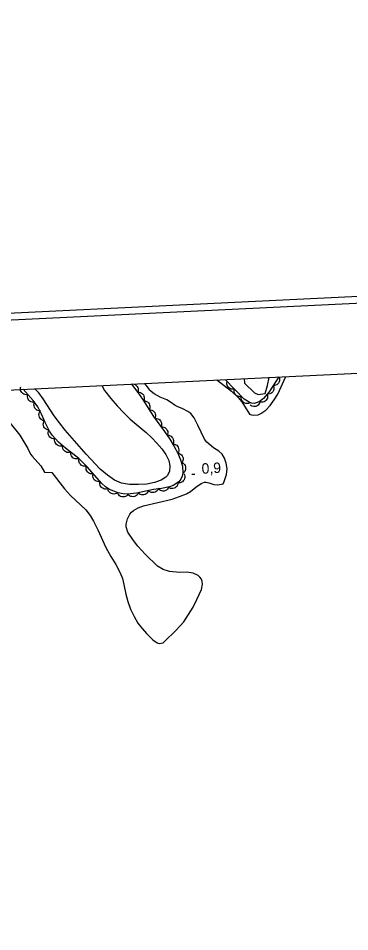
# Model space of a CAD drawing. Extents: x 336540 to 340074, y 5572036 to 5573747.
# Drawn here: x 338248.7 to 338344, y 5573484.2 to 5573746.9 of the extents above; entities that cross this region are included whole.
import ezdxf

# ---------------------------------------------------------------- set-up
doc = ezdxf.new("R2010")
doc.units = 0
for name, color, linetype in [('Niveau 2', 7, 'Continuous'), ('Niveau 3', 7, 'Continuous'), ('Niveau 4', 7, 'Continuous'), ('Niveau 44', 7, 'Continuous'), ('Niveau 60', 7, 'Continuous')]:
    doc.layers.add(name, color=color, linetype=linetype)

msp = doc.modelspace()

# ---------------------------------------------------------------- linework, layer by layer
at = {"layer": 'Niveau 2'}
for points in [[(338313.71, 5573643.29), (338313.76, 5573641.96), (338316.62, 5573639.22), (338317.66, 5573638.76), (338319.67, 5573639.05), (338320.35, 5573641.28), (338320.83, 5573643.63)], [(338272.72, 5573641.3), (338273.56, 5573639.88), (338275.29, 5573637.58), (338277.15, 5573635.44), (338279.05, 5573633.44), (338280.93, 5573631.6), (338285.52, 5573627.78), (338287.11, 5573626.3), (338288.6, 5573624.74), (338289.98, 5573623.11), (338291.15, 5573621.42), (338291.98, 5573619.77), (338292.32, 5573618.17), (338292.2, 5573616.7), (338291.63, 5573615.45), (338291.15, 5573614.93), (338289.77, 5573614.07), (338287.93, 5573613.39), (338285.72, 5573612.96), (338283.25, 5573612.82), (338280.7, 5573612.85), (338278.4, 5573613.19), (338276.37, 5573614.09), (338274.33, 5573615.49), (338272.28, 5573617.25), (338268.23, 5573621.52), (338262.25, 5573628.49), (338260.59, 5573630.53), (338259.06, 5573632.55), (338255.9, 5573637.47), (338254.59, 5573639.21), (338253.47, 5573640.37)]]:
    msp.add_lwpolyline(points, dxfattribs=at)
at = {"layer": 'Niveau 3'}
msp.add_line((338298.64, 5573615.79), (338299.45, 5573615.84), dxfattribs=at)
at = {"layer": 'Niveau 4'}
for points in [[(338286.38, 5573640.27), (338286.13, 5573640.5), (338285.12, 5573641.91)], [(338305.86, 5573642.92), (338310.01, 5573639.66), (338311.99, 5573637.82), (338313.02, 5573636.57), (338315.25, 5573633.04), (338315.75, 5573632.83), (338316.34, 5573632.74), (338317.73, 5573632.9), (338318.45, 5573633.23), (338319.86, 5573634.2), (338321.17, 5573635.59), (338322.34, 5573637.16), (338323.32, 5573638.84), (338325.62, 5573643.87)], [(338246.02, 5573630.91), (338249.19, 5573626.99), (338251.48, 5573623.23), (338252.27, 5573621.58), (338252.73, 5573620.97), (338255.25, 5573618.25), (338256.22, 5573616.43), (338258.36, 5573616.29), (338261.99, 5573611.57), (338263.71, 5573609.72), (338268.16, 5573605.53), (338269.35, 5573603.97), (338270.33, 5573602.34), (338271.61, 5573599.78), (338273.93, 5573594.68), (338275.31, 5573592.15), (338276.79, 5573589.8), (338278.06, 5573587.48), (338278.67, 5573585.86), (338279.12, 5573584.12), (338279.69, 5573581.26), (338280.23, 5573579.18), (338281.01, 5573576.98), (338282.01, 5573574.87), (338283.14, 5573572.99), (338284.34, 5573571.39), (338285.59, 5573569.96), (338287.42, 5573568.13), (338288.64, 5573567.35), (338289.24, 5573567.17), (338289.85, 5573567.18), (338290.4, 5573567.36), (338290.9, 5573567.75), (338294.06, 5573570.85), (338296.34, 5573573.39), (338297.71, 5573575.42), (338298.97, 5573577.57), (338300.07, 5573579.75), (338301.38, 5573582.64), (338301.67, 5573584.23), (338301.59, 5573584.93), (338301.36, 5573585.6), (338300.95, 5573586.18), (338300.43, 5573586.67), (338299.04, 5573587.37), (338297.22, 5573587.61), (338295.16, 5573587.58), (338292.21, 5573587.8), (338290.39, 5573588.4), (338288.8, 5573589.38), (338285.25, 5573592.77), (338283.07, 5573595.1), (338281.81, 5573596.74), (338280.23, 5573599.15), (338279.75, 5573600.7), (338279.75, 5573601.45), (338280.1, 5573602.97), (338280.79, 5573604.34), (338281.3, 5573604.93), (338281.89, 5573605.39), (338283.23, 5573606.16), (338284.72, 5573606.67), (338292.93, 5573608.67), (338295.1, 5573609.38), (338297.13, 5573610.17), (338298.28, 5573610.87), (338299.8, 5573612.09), (338301.3, 5573613.11), (338302.28, 5573613.47), (338302.72, 5573613.5), (338303.48, 5573613.35), (338304.96, 5573612.86), (338306.07, 5573612.79), (338307.64, 5573613.05), (338307.96, 5573613.72), (338308.61, 5573615.69), (338308.76, 5573617.38), (338308.48, 5573618.97), (338308.02, 5573620.45), (338307.32, 5573621.59), (338306.43, 5573622.38), (338304.87, 5573623.43), (338302.97, 5573624.98), (338302.25, 5573625.92), (338300.36, 5573629.92), (338299.28, 5573632.02), (338298.3, 5573633.24), (338297.44, 5573633.86), (338296.02, 5573634.63), (338294.43, 5573635.23), (338293.84, 5573635.53), (338292.8, 5573636.37), (338291.42, 5573637.14), (338289.55, 5573637.97), (338287.82, 5573638.89), (338286.45, 5573639.96), (338286.38, 5573640.27)]]:
    msp.add_lwpolyline(points, dxfattribs=at)
at = {"layer": 'Niveau 44'}
for points in [[(338281.24, 5573641.73), (338283.1, 5573639.33), (338284.42, 5573637.41), (338287.63, 5573632.35), (338290.75, 5573628.07), (338292.27, 5573625.88), (338293.57, 5573623.81), (338294.57, 5573621.89), (338295.36, 5573619.96), (338295.92, 5573618.07), (338296.05, 5573616.14), (338295.89, 5573615.19), (338295.46, 5573614.33), (338294.87, 5573613.65), (338293.22, 5573612.55), (338292.18, 5573612.19), (338289.92, 5573611.73), (338287.65, 5573611.45), (338282.74, 5573610.32), (338280.17, 5573610.06), (338278.85, 5573610.14), (338277.49, 5573610.41), (338274.94, 5573611.42), (338273.79, 5573612.2), (338272.76, 5573613.13), (338268.55, 5573617.89), (338266.16, 5573620.35), (338262.34, 5573623.32), (338260.31, 5573625.01), (338258.49, 5573627.05), (338257.71, 5573628.21), (338256.44, 5573630.71), (338255.39, 5573633.11), (338254.31, 5573635.2), (338253.04, 5573637.01), (338250.09, 5573640.22)], [(338281.24, 5573641.73), (338281.66, 5573641.76), (338282.05, 5573641.66), (338282.36, 5573641.55), (338282.64, 5573641.33), (338282.89, 5573641.06), (338283.07, 5573640.72), (338283.2, 5573640.42), (338283.22, 5573640.07), (338283.19, 5573639.7), (338283.08, 5573639.36)], [(338323.67, 5573643.78), (338320.83, 5573639.53), (338319.23, 5573637.58), (338317.98, 5573636.57), (338316.53, 5573636.09), (338315.79, 5573636.18), (338315.07, 5573636.47), (338313.67, 5573637.41), (338308.21, 5573643.03)], [(338310.87, 5573640.3), (338310.46, 5573640.22), (338310.05, 5573640.27), (338309.73, 5573640.35), (338309.43, 5573640.53), (338309.15, 5573640.78), (338308.93, 5573641.09), (338308.78, 5573641.38), (338308.71, 5573641.72), (338308.7, 5573642.1), (338308.78, 5573642.45)], [(338323.67, 5573643.78), (338323.83, 5573643.39), (338323.86, 5573642.99), (338323.85, 5573642.66), (338323.74, 5573642.33), (338323.56, 5573642), (338323.3, 5573641.72), (338323.05, 5573641.51), (338322.72, 5573641.37), (338322.36, 5573641.29), (338322, 5573641.29)], [(338251.46, 5573638.73), (338251.04, 5573638.67), (338250.64, 5573638.73), (338250.32, 5573638.82), (338250.03, 5573639.01), (338249.75, 5573639.26), (338249.54, 5573639.58), (338249.4, 5573639.87), (338249.34, 5573640.22), (338249.34, 5573640.59), (338249.43, 5573640.94)], [(338283.08, 5573639.36), (338283.5, 5573639.36), (338283.89, 5573639.25), (338284.19, 5573639.11), (338284.46, 5573638.88), (338284.69, 5573638.6), (338284.85, 5573638.25), (338284.96, 5573637.94), (338284.96, 5573637.59), (338284.91, 5573637.22), (338284.78, 5573636.89)], [(338312.96, 5573638.14), (338312.55, 5573638.07), (338312.14, 5573638.12), (338311.82, 5573638.2), (338311.52, 5573638.38), (338311.24, 5573638.62), (338311.02, 5573638.94), (338310.87, 5573639.23), (338310.8, 5573639.57), (338310.79, 5573639.94), (338310.87, 5573640.3)], [(338322, 5573641.29), (338322.16, 5573640.9), (338322.2, 5573640.49), (338322.18, 5573640.16), (338322.07, 5573639.83), (338321.89, 5573639.51), (338321.63, 5573639.23), (338321.38, 5573639.02), (338321.06, 5573638.88), (338320.7, 5573638.79), (338320.34, 5573638.79)], [(338253.48, 5573636.53), (338253.07, 5573636.46), (338252.67, 5573636.52), (338252.35, 5573636.61), (338252.06, 5573636.8), (338251.78, 5573637.05), (338251.57, 5573637.38), (338251.43, 5573637.67), (338251.37, 5573638.01), (338251.37, 5573638.38), (338251.46, 5573638.73)], [(338255.14, 5573634.02), (338254.72, 5573634.01), (338254.33, 5573634.12), (338254.03, 5573634.25), (338253.76, 5573634.48), (338253.52, 5573634.76), (338253.36, 5573635.11), (338253.25, 5573635.42), (338253.24, 5573635.77), (338253.29, 5573636.14), (338253.42, 5573636.47)], [(338284.76, 5573636.87), (338285.18, 5573636.86), (338285.56, 5573636.73), (338285.86, 5573636.59), (338286.12, 5573636.35), (338286.34, 5573636.05), (338286.49, 5573635.7), (338286.58, 5573635.39), (338286.58, 5573635.04), (338286.51, 5573634.67), (338286.37, 5573634.34)], [(338315.31, 5573636.31), (338314.92, 5573636.15), (338314.52, 5573636.12), (338314.19, 5573636.13), (338313.86, 5573636.24), (338313.53, 5573636.42), (338313.25, 5573636.69), (338313.04, 5573636.93), (338312.91, 5573637.26), (338312.82, 5573637.62), (338312.82, 5573637.98)], [(338318.21, 5573636.65), (338318.1, 5573636.24), (338317.88, 5573635.9), (338317.66, 5573635.65), (338317.37, 5573635.46), (338317.03, 5573635.31), (338316.65, 5573635.25), (338316.32, 5573635.24), (338315.98, 5573635.33), (338315.65, 5573635.48), (338315.36, 5573635.7)], [(338320.27, 5573638.84), (338320.39, 5573638.44), (338320.38, 5573638.04), (338320.34, 5573637.71), (338320.19, 5573637.39), (338319.98, 5573637.08), (338319.69, 5573636.83), (338319.43, 5573636.65), (338319.09, 5573636.54), (338318.72, 5573636.49), (338318.36, 5573636.52)], [(338256.23, 5573631.19), (338255.82, 5573631.27), (338255.46, 5573631.45), (338255.19, 5573631.64), (338254.97, 5573631.92), (338254.79, 5573632.24), (338254.7, 5573632.62), (338254.65, 5573632.94), (338254.71, 5573633.29), (338254.83, 5573633.64), (338255.03, 5573633.94)], [(338286.37, 5573634.34), (338286.78, 5573634.33), (338287.17, 5573634.2), (338287.47, 5573634.05), (338287.72, 5573633.81), (338287.95, 5573633.52), (338288.1, 5573633.17), (338288.19, 5573632.86), (338288.18, 5573632.5), (338288.12, 5573632.14), (338287.97, 5573631.81)], [(338257.56, 5573628.5), (338257.15, 5573628.56), (338256.77, 5573628.72), (338256.49, 5573628.9), (338256.26, 5573629.16), (338256.06, 5573629.47), (338255.95, 5573629.84), (338255.89, 5573630.16), (338255.93, 5573630.51), (338256.03, 5573630.86), (338256.2, 5573631.18)], [(338288.01, 5573631.83), (338288.43, 5573631.85), (338288.82, 5573631.74), (338289.12, 5573631.62), (338289.4, 5573631.39), (338289.64, 5573631.12), (338289.81, 5573630.77), (338289.92, 5573630.47), (338289.94, 5573630.11), (338289.9, 5573629.75), (338289.78, 5573629.41)], [(338259.2, 5573625.99), (338258.78, 5573626), (338258.39, 5573626.11), (338258.09, 5573626.25), (338257.83, 5573626.48), (338257.6, 5573626.77), (338257.44, 5573627.12), (338257.34, 5573627.43), (338257.33, 5573627.78), (338257.39, 5573628.15), (338257.53, 5573628.48)], [(338289.78, 5573629.41), (338290.19, 5573629.42), (338290.59, 5573629.32), (338290.89, 5573629.19), (338291.16, 5573628.97), (338291.41, 5573628.69), (338291.58, 5573628.35), (338291.69, 5573628.04), (338291.71, 5573627.69), (338291.66, 5573627.32), (338291.54, 5573626.98)], [(338261.49, 5573624.03), (338261.09, 5573623.91), (338260.68, 5573623.91), (338260.36, 5573623.96), (338260.04, 5573624.11), (338259.74, 5573624.32), (338259.49, 5573624.61), (338259.3, 5573624.88), (338259.2, 5573625.22), (338259.15, 5573625.59), (338259.19, 5573625.95)], [(338291.57, 5573627), (338291.98, 5573626.98), (338292.37, 5573626.85), (338292.67, 5573626.71), (338292.92, 5573626.47), (338293.15, 5573626.17), (338293.29, 5573625.82), (338293.38, 5573625.5), (338293.38, 5573625.15), (338293.31, 5573624.79), (338293.16, 5573624.46)], [(338263.84, 5573622.16), (338263.44, 5573622.03), (338263.03, 5573622.02), (338262.71, 5573622.06), (338262.38, 5573622.19), (338262.07, 5573622.39), (338261.81, 5573622.68), (338261.62, 5573622.94), (338261.51, 5573623.27), (338261.45, 5573623.64), (338261.47, 5573624)], [(338293.22, 5573624.49), (338293.63, 5573624.44), (338294, 5573624.28), (338294.29, 5573624.11), (338294.52, 5573623.85), (338294.72, 5573623.54), (338294.84, 5573623.17), (338294.91, 5573622.85), (338294.87, 5573622.5), (338294.77, 5573622.14), (338294.6, 5573621.83)], [(338266.21, 5573620.31), (338265.81, 5573620.18), (338265.4, 5573620.18), (338265.07, 5573620.21), (338264.75, 5573620.35), (338264.44, 5573620.55), (338264.18, 5573620.83), (338263.99, 5573621.1), (338263.87, 5573621.43), (338263.81, 5573621.8), (338263.84, 5573622.16)], [(338294.6, 5573621.83), (338295.01, 5573621.74), (338295.36, 5573621.54), (338295.63, 5573621.35), (338295.84, 5573621.07), (338296.01, 5573620.74), (338296.09, 5573620.37), (338296.13, 5573620.04), (338296.06, 5573619.7), (338295.93, 5573619.35), (338295.73, 5573619.05)], [(338268.29, 5573618.16), (338267.88, 5573618.08), (338267.48, 5573618.13), (338267.16, 5573618.21), (338266.85, 5573618.39), (338266.58, 5573618.64), (338266.36, 5573618.95), (338266.2, 5573619.24), (338266.14, 5573619.58), (338266.13, 5573619.96), (338266.2, 5573620.31)], [(338270.29, 5573615.92), (338269.88, 5573615.87), (338269.48, 5573615.93), (338269.16, 5573616.03), (338268.87, 5573616.23), (338268.6, 5573616.48), (338268.4, 5573616.81), (338268.26, 5573617.1), (338268.21, 5573617.45), (338268.21, 5573617.82), (338268.3, 5573618.17)], [(338295.85, 5573619.05), (338296.21, 5573618.84), (338296.49, 5573618.55), (338296.68, 5573618.28), (338296.79, 5573617.94), (338296.85, 5573617.58), (338296.81, 5573617.2), (338296.75, 5573616.88), (338296.57, 5573616.57), (338296.34, 5573616.28), (338296.06, 5573616.06)], [(338272.28, 5573613.67), (338271.86, 5573613.62), (338271.46, 5573613.69), (338271.15, 5573613.78), (338270.86, 5573613.98), (338270.59, 5573614.23), (338270.39, 5573614.56), (338270.24, 5573614.85), (338270.19, 5573615.2), (338270.2, 5573615.57), (338270.29, 5573615.92)], [(338296.29, 5573615.98), (338296.49, 5573615.62), (338296.58, 5573615.22), (338296.61, 5573614.89), (338296.53, 5573614.55), (338296.4, 5573614.2), (338296.17, 5573613.89), (338295.95, 5573613.65), (338295.65, 5573613.48), (338295.3, 5573613.35), (338294.94, 5573613.3)], [(338274.45, 5573611.61), (338274.04, 5573611.51), (338273.64, 5573611.53), (338273.31, 5573611.59), (338273, 5573611.75), (338272.7, 5573611.97), (338272.47, 5573612.27), (338272.29, 5573612.55), (338272.2, 5573612.89), (338272.17, 5573613.26), (338272.22, 5573613.62)], [(338294.66, 5573613.51), (338294.66, 5573613.09), (338294.54, 5573612.7), (338294.4, 5573612.4), (338294.16, 5573612.14), (338293.87, 5573611.91), (338293.52, 5573611.75), (338293.21, 5573611.65), (338292.86, 5573611.65), (338292.5, 5573611.71), (338292.16, 5573611.85)], [(338277.26, 5573610.5), (338276.92, 5573610.27), (338276.53, 5573610.14), (338276.2, 5573610.09), (338275.85, 5573610.13), (338275.5, 5573610.23), (338275.17, 5573610.43), (338274.91, 5573610.63), (338274.71, 5573610.92), (338274.55, 5573611.25), (338274.47, 5573611.61)], [(338280.19, 5573609.87), (338279.89, 5573609.58), (338279.53, 5573609.39), (338279.22, 5573609.28), (338278.87, 5573609.25), (338278.51, 5573609.29), (338278.15, 5573609.43), (338277.86, 5573609.58), (338277.61, 5573609.83), (338277.39, 5573610.13), (338277.25, 5573610.46)], [(338283.2, 5573610.37), (338283, 5573610), (338282.71, 5573609.71), (338282.45, 5573609.51), (338282.12, 5573609.39), (338281.76, 5573609.32), (338281.37, 5573609.35), (338281.05, 5573609.4), (338280.74, 5573609.57), (338280.45, 5573609.79), (338280.21, 5573610.06)], [(338286.11, 5573611.1), (338285.96, 5573610.71), (338285.71, 5573610.39), (338285.48, 5573610.16), (338285.17, 5573609.99), (338284.81, 5573609.88), (338284.43, 5573609.86), (338284.11, 5573609.87), (338283.78, 5573609.99), (338283.45, 5573610.18), (338283.19, 5573610.42)], [(338289.04, 5573611.77), (338288.89, 5573611.38), (338288.64, 5573611.06), (338288.4, 5573610.83), (338288.09, 5573610.66), (338287.74, 5573610.55), (338287.35, 5573610.53), (338287.03, 5573610.54), (338286.7, 5573610.67), (338286.38, 5573610.85), (338286.11, 5573611.1)], [(338292.01, 5573612.16), (338291.85, 5573611.77), (338291.59, 5573611.46), (338291.35, 5573611.23), (338291.04, 5573611.08), (338290.68, 5573610.97), (338290.3, 5573610.96), (338289.97, 5573610.98), (338289.65, 5573611.11), (338289.33, 5573611.31), (338289.07, 5573611.56)]]:
    msp.add_lwpolyline(points, dxfattribs=at)
at = {"layer": 'Niveau 60'}
for points in [[(336614.31, 5572036.41), (340073.91, 5572203.88), (339999.21, 5573746.9), (336539.61, 5573579.43), (336614.31, 5572036.41)], [(336616.21, 5572038.51), (340071.82, 5572205.78), (339997.32, 5573744.81), (336541.71, 5573577.54), (336616.21, 5572038.51)], [(339458.94, 5573698.73), (339531.5, 5572199.65), (336635.22, 5572059.46), (336562.66, 5573558.54), (339458.94, 5573698.73)]]:
    msp.add_lwpolyline(points, dxfattribs=at)

# ---------------------------------------------------------------- texts
at = {"layer": 'Niveau 3'}
msp.add_text('0,9    ', height=3, rotation=3.1182, dxfattribs=at).set_placement((338301.52, 5573615.91))

doc.saveas('drawing.dxf')
